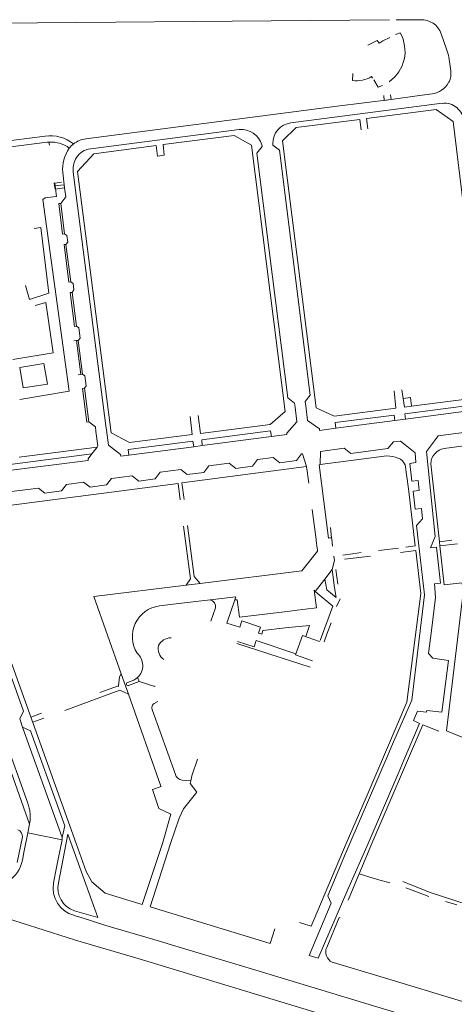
# Model space of a CAD drawing. Extents: x 145000 to 155000, y 457500 to 470000.
# Tile 404 of 548: x 152592 to 152716, y 463454 to 463737. Entities that reach past the tile are written whole.
import ezdxf

# ---------------------------------------------------------------- set-up
doc = ezdxf.new("R2010")
doc.units = 0
doc.header["$LTSCALE"] = 0.2
doc.header["$MEASUREMENT"] = 0
doc.layers.add('kant verharding', color=252, linetype='Continuous', lineweight=0)

msp = doc.modelspace()

# ---------------------------------------------------------------- linework, layer by layer
at = {"layer": 'kant verharding', "lineweight": 0}
for p, q in [((152541.03, 463735.41), (152675.02, 463736.54)), ((152675.02, 463736.54), (152697.79, 463736.78)), ((152699.75, 463736.79), (152701.91, 463736.78)), ((152701.91, 463736.78), (152704.67, 463736.78)), ((152704.67, 463736.78), (152705.95, 463736.79)), ((152705.95, 463736.79), (152706.67, 463736.72)), ((152700.86, 463733.05), (152699.59, 463732.49)), ((152712.7, 463732.75), (152714.23, 463728.33)), ((152695.32, 463730.37), (152695.88, 463730.67)), ((152695.88, 463730.67), (152697.92, 463731.69)), ((152714.9, 463726.06), (152715.45, 463722.08)), ((152687.21, 463719.3), (152687.3, 463721.34)), ((152692.93, 463720.02), (152692.66, 463720.45)), ((152714.84, 463718.72), (152714.91, 463718.87)), ((152696.32, 463713.61), (152696.24, 463714.96)), ((152698.16, 463715.16), (152698.3, 463713.85)), ((152706.42, 463714.96), (152698.3, 463713.85)), ((152710.08, 463715.44), (152706.42, 463714.96)), ((152712.96, 463712.75), (152669.48, 463707.1)), ((152698.3, 463713.85), (152682.76, 463711.89)), ((152698.3, 463713.85), (152696.32, 463713.61)), ((152682.76, 463711.89), (152610.55, 463702.52)), ((152611.23, 463699.54), (152654.63, 463705.2)), ((152598.8, 463703.3), (152577.64, 463700.65)), ((152599.94, 463701.58), (152600.04, 463700.71)), ((152661.15, 463700.78), (152661.21, 463700.32)), ((152664.25, 463701.14), (152664.3, 463700.71)), ((152633.08, 463697.84), (152631.11, 463697.59)), ((152603.89, 463692.87), (152604.33, 463689.34)), ((152616.32, 463620.05), (152606.89, 463692.92)), ((152601.55, 463689), (152601.45, 463689.92)), ((152604.33, 463689.34), (152601.55, 463689)), ((152601.55, 463689), (152601.68, 463688.08)), ((152601.68, 463688.08), (152604.42, 463688.41)), ((152604.42, 463688.41), (152604.33, 463689.34)), ((152604.42, 463688.41), (152604.77, 463685.89)), ((152601.89, 463685.99), (152602.05, 463686.01)), ((152603.32, 463683.97), (152604.77, 463685.89)), ((152603.32, 463683.97), (152604.4, 463675.28)), ((152595.67, 463676.79), (152597.61, 463677.08)), ((152604.81, 463672.18), (152606.2, 463661.46)), ((152606.61, 463658.4), (152607.84, 463648.72)), ((152607.81, 463644.53), (152607.09, 463644.47)), ((152607.81, 463644.53), (152608.35, 463644.59)), ((152609.05, 463634.83), (152607.81, 463644.53)), ((152608.35, 463644.59), (152609.57, 463634.92)), ((152609.05, 463634.83), (152608.36, 463634.67)), ((152609.57, 463634.92), (152609.05, 463634.83)), ((152610.11, 463630.85), (152611.4, 463621.16)), ((152701.72, 463627.87), (152701.37, 463630.42)), ((152670.66, 463625.4), (152670.52, 463626.58)), ((152673.57, 463627.06), (152673.73, 463625.8)), ((152722.98, 463624.67), (152702.46, 463622)), ((152699.38, 463621.57), (152682.37, 463619.33)), ((152699.38, 463621.57), (152702.46, 463622)), ((152613.3, 463619.71), (152611.4, 463621.16)), ((152613.43, 463618.45), (152613.3, 463619.71)), ((152616.32, 463620.05), (152616.48, 463618.79)), ((152677.71, 463618.74), (152677.66, 463619.18)), ((152677.71, 463618.74), (152682.37, 463619.33)), ((152713.58, 463613.57), (152762.44, 463619.87)), ((152668.34, 463617.53), (152644.02, 463614.36)), ((152668.28, 463617.97), (152668.34, 463617.53)), ((152710.75, 463615.73), (152711.78, 463617.13)), ((152711.78, 463617.13), (152719.9, 463618.21)), ((152613.77, 463613.95), (152591.37, 463611.08)), ((152612.26, 463611.96), (152613.77, 463613.95)), ((152641.56, 463614.05), (152622.88, 463611.62)), ((152641.56, 463614.05), (152644.02, 463614.36)), ((152698.99, 463615.43), (152700.98, 463615.68)), ((152700.98, 463615.68), (152702.29, 463614.6)), ((152702.29, 463614.6), (152705.18, 463612.24)), ((152708.42, 463612.65), (152710.75, 463615.73)), ((152611.21, 463610.56), (152612.26, 463611.96)), ((152611.23, 463610.1), (152611.21, 463610.56)), ((152620.49, 463611.77), (152620.57, 463611.34)), ((152620.57, 463611.34), (152622.88, 463611.62)), ((152659.85, 463610.33), (152664.37, 463610.93)), ((152677.94, 463608.88), (152697.04, 463611.4)), ((152705.18, 463612.24), (152705.42, 463609.46)), ((152579.44, 463606.08), (152611.23, 463610.1)), ((152631.92, 463606.72), (152637.81, 463607.48)), ((152673.97, 463608.38), (152638.14, 463603.64)), ((152645.89, 463608.53), (152651.77, 463609.32)), ((152673.97, 463608.38), (152674.64, 463603.54)), ((152709.7, 463609.14), (152712.18, 463586.72)), ((152617.94, 463604.95), (152623.81, 463605.71)), ((152580.11, 463600.09), (152596.92, 463602.17)), ((152604.97, 463603.22), (152609.88, 463603.88)), ((152637.65, 463598.77), (152637.04, 463603.5)), ((152638.75, 463598.88), (152638.14, 463603.64)), ((152706.03, 463604.36), (152706.38, 463601.43)), ((152675.62, 463596.01), (152676.74, 463587.36)), ((152575.28, 463590.38), (152607.77, 463500)), ((152638.63, 463591.21), (152640.59, 463576.07)), ((152639.73, 463591.35), (152641.63, 463576.74)), ((152680.83, 463590.79), (152681.17, 463587.88)), ((152680.25, 463587.77), (152680.64, 463587.82)), ((152680.64, 463587.82), (152681.17, 463587.88)), ((152681.17, 463587.88), (152681.21, 463587.54)), ((152681.21, 463587.54), (152681.44, 463585.48)), ((152676.74, 463587.36), (152676.79, 463587.01)), ((152676.79, 463587.01), (152677.07, 463584.85)), ((152677.07, 463584.85), (152677.13, 463584.4)), ((152697.16, 463584.49), (152700.46, 463584.92)), ((152702.56, 463585.18), (152705.23, 463585.51)), ((152715.77, 463587.19), (152712.18, 463586.72)), ((152712.18, 463586.72), (152712.32, 463585.55)), ((152717.35, 463586.15), (152712.32, 463585.55)), ((152677.13, 463584.4), (152677.17, 463584.06)), ((152684.43, 463582.88), (152687.22, 463583.26)), ((152692.38, 463582.59), (152684.92, 463581.72)), ((152687.22, 463583.26), (152689.71, 463583.59)), ((152694.63, 463584.16), (152697.16, 463584.49)), ((152700.96, 463583.65), (152705.39, 463584.19)), ((152641.63, 463576.74), (152643.36, 463574.74)), ((152679.22, 463576), (152681.31, 463578.7)), ((152681.31, 463578.7), (152682.04, 463573.5)), ((152682.36, 463578.78), (152683.02, 463574.57)), ((152639.36, 463574.23), (152640.59, 463576.07)), ((152643.36, 463574.74), (152639.36, 463574.23)), ((152676.44, 463572.39), (152679.22, 463576)), ((152682.04, 463573.5), (152682.47, 463570.7)), ((152653.63, 463570.89), (152653.4, 463569.98)), ((152676.16, 463572.83), (152676.44, 463572.39)), ((152676.44, 463572.39), (152681.54, 463568.17)), ((152647.8, 463567.76), (152646.5, 463563.88)), ((152653.4, 463569.98), (152654.02, 463569.98)), ((152681.54, 463568.17), (152677.93, 463558.34)), ((152682.61, 463568.09), (152683.61, 463570.34)), ((152669.27, 463566.81), (152670.48, 463566.96)), ((152681.01, 463563.46), (152679.8, 463560.16)), ((152670.79, 463554.25), (152672.82, 463559.79)), ((152672.82, 463559.79), (152677.7, 463558)), ((152679.8, 463560.16), (152679, 463557.95)), ((152635.08, 463559.13), (152634.96, 463559.12)), ((152675.03, 463550.7), (152653.95, 463557.49)), ((152670.9, 463554.53), (152659.47, 463558.3)), ((152670.79, 463554.25), (152675.67, 463552.46)), ((152620.71, 463548.73), (152622.78, 463542.9)), ((152614.52, 463543.37), (152619.93, 463545.3)), ((152619.91, 463545.09), (152619.93, 463545.3)), ((152624.37, 463546.97), (152622.51, 463546.28)), ((152622.8, 463545.43), (152625.86, 463546.55)), ((152625.37, 463547.68), (152625.43, 463547.74)), ((152625.86, 463546.55), (152625.43, 463547.74)), ((152604.5, 463538.24), (152620.3, 463544.09)), ((152622.78, 463542.9), (152620.3, 463544.09)), ((152631.25, 463540.84), (152630.46, 463540.37)), ((152597.83, 463537.41), (152594.72, 463536.29)), ((152629.69, 463538.24), (152636.27, 463519.85)), ((152598.44, 463536), (152595.25, 463534.82)), ((152586.82, 463531.13), (152593.85, 463511.58)), ((152603.76, 463501.73), (152592.37, 463533.43)), ((152585.38, 463530.54), (152594.35, 463505.57)), ((152686.41, 463500), (152697.71, 463526.24)), ((152697.71, 463526.24), (152697.84, 463526.54)), ((152697.84, 463526.54), (152698.19, 463527.35)), ((152698.19, 463527.35), (152698.33, 463527.68)), ((152701.92, 463523.89), (152700.48, 463520.53)), ((152700.48, 463520.53), (152691.67, 463500)), ((152638.22, 463518.21), (152640.69, 463518.02)), ((152634.93, 463508.38), (152632.56, 463500)), ((152594.35, 463505.57), (152593.87, 463503.04)), ((152594.35, 463505.57), (152594.47, 463506.18)), ((152593.87, 463503.04), (152592.73, 463497.36)), ((152593.87, 463503.04), (152603.69, 463501.07)), ((152602.68, 463488.65), (152605.37, 463502.69)), ((152605.37, 463502.69), (152614.02, 463478.7)), ((152590.78, 463494.54), (152592.34, 463501.87)), ((152603.69, 463501.07), (152602.59, 463495.43)), ((152603.76, 463501.73), (152603.69, 463501.07)), ((152632.56, 463500), (152626.7, 463482.47)), ((152634.88, 463500), (152628.98, 463481.78)), ((152685.28, 463497.33), (152686.41, 463500)), ((152691.67, 463500), (152685.88, 463486.75)), ((152692.75, 463500), (152689.13, 463491.26)), ((152592.73, 463497.36), (152592.28, 463495.16)), ((152685.17, 463497.07), (152685.28, 463497.33)), ((152602.59, 463495.43), (152602.08, 463493.09)), ((152602.08, 463493.09), (152601.26, 463488.63)), ((152689.13, 463491.26), (152685.99, 463483.68)), ((152694.42, 463489.67), (152689.13, 463491.26)), ((152697.89, 463488.64), (152694.42, 463489.67)), ((152625.75, 463482.76), (152616.11, 463485.7)), ((152685.88, 463486.75), (152677.28, 463467.05)), ((152705.83, 463486), (152702.52, 463487.24)), ((152709.1, 463484.77), (152705.83, 463486)), ((152717.18, 463482.33), (152713.93, 463483.34)), ((152577.71, 463481.63), (152605.19, 463472.96)), ((152614.02, 463478.7), (152607.24, 463480.66)), ((152626.7, 463482.47), (152625.75, 463482.76)), ((152628.98, 463481.78), (152663.54, 463471.27)), ((152607.13, 463479.33), (152609.48, 463478.59)), ((152675.31, 463476.25), (152671.95, 463477.29)), ((152683.39, 463478.7), (152679.77, 463470.08)), ((152683.66, 463478.61), (152683.39, 463478.7)), ((152664.83, 463475.49), (152663.54, 463471.27)), ((152677.28, 463467.05), (152674.73, 463467.82))]:
    msp.add_line(p, q, dxfattribs=at)
at = {"layer": 'kant verharding', "lineweight": 0, "flags": 128}
for points in [[(152695.32, 463730.37), (152694.85, 463730.07), (152694.29, 463730.8), (152691.6, 463729.43)], [(152695.83, 463717.88), (152694.6, 463717.37), (152693.28, 463719.51)], [(152704.15, 463625.65), (152720.6, 463627.85), (152725.45, 463631.36), (152716.12, 463707.54), (152711.22, 463710.96), (152691.26, 463708.38), (152691.63, 463705.42)], [(152689.66, 463705.17), (152689.26, 463708.09), (152671.02, 463705.76), (152667.1, 463702), (152676.76, 463625.19), (152681.9, 463622.83), (152699.68, 463625.09), (152699.12, 463630.14)], [(152599.94, 463701.58), (152599.44, 463701.56), (152544.75, 463694.59), (152547.2, 463685.59), (152555.54, 463657.04)], [(152642.85, 463623.04), (152643.5, 463617.82), (152663.49, 463620.47), (152667.79, 463624.17), (152658.12, 463700.68), (152653.15, 463703.46), (152632.74, 463700.89), (152633.08, 463697.84)], [(152640.5, 463622.73), (152641.07, 463617.59), (152623.12, 463615.23), (152617.77, 463618.04), (152608.12, 463693.18), (152612.85, 463698.26), (152630.74, 463700.64), (152631.11, 463697.59)], [(152670.52, 463626.58), (152668.59, 463628.05), (152659.7, 463698.46), (152661.21, 463700.32)], [(152664.3, 463700.71), (152666.22, 463699.31), (152675.01, 463628.9), (152673.57, 463627.06)], [(152603.49, 463690.1), (152601.6, 463689.79), (152602.05, 463686.01)], [(152591.52, 463627.58), (152605.73, 463630.02), (152598.14, 463685.09), (152598.84, 463685.63), (152601.89, 463685.99)], [(152604.4, 463675.28), (152603.85, 463675.16), (152602.73, 463683.93), (152603.32, 463683.97)], [(152593.23, 463660.41), (152594.33, 463656.35), (152599.92, 463658.14), (152597.61, 463677.08)], [(152604.81, 463672.18), (152605.33, 463672.88), (152605.07, 463674.74), (152604.4, 463675.28)], [(152606.2, 463661.46), (152605.64, 463661.33), (152604.26, 463672.15), (152604.81, 463672.18)], [(152606.61, 463658.4), (152607.1, 463659.09), (152606.85, 463660.97), (152606.2, 463661.46)], [(152607.84, 463648.72), (152607.27, 463648.6), (152606.01, 463658.34), (152606.61, 463658.4)], [(152595.97, 463654.65), (152599.07, 463655.49), (152601.1, 463641.05), (152589.58, 463639.15)], [(152608.35, 463644.59), (152608.88, 463645.29), (152608.51, 463648.19), (152607.84, 463648.72)], [(152591.58, 463636.85), (152592.56, 463631), (152599.48, 463632.04), (152598.42, 463637.95), (152591.58, 463636.85)], [(152610.11, 463630.85), (152610.64, 463631.52), (152610.26, 463634.4), (152609.57, 463634.92)], [(152611.4, 463621.16), (152610.83, 463621.08), (152609.56, 463630.78), (152610.11, 463630.85)], [(152704.15, 463625.65), (152703.84, 463628.16), (152701.72, 463627.87)], [(152701.72, 463627.87), (152702.1, 463625.39), (152704.15, 463625.65)], [(152670.66, 463625.4), (152671.15, 463621.17), (152668.28, 463617.97)], [(152677.66, 463619.18), (152674.26, 463621.62), (152673.73, 463625.8)], [(152702.46, 463622), (152702.22, 463623.53), (152722.76, 463626.21), (152722.98, 463624.67)], [(152682.37, 463619.33), (152682.16, 463620.99), (152699.19, 463623.12), (152699.38, 463621.57)], [(152616.48, 463618.79), (152617.01, 463614.53), (152620.49, 463611.77)], [(152613.77, 463613.95), (152614, 463614.26), (152613.43, 463618.45)], [(152644.02, 463614.36), (152643.86, 463616.05), (152663.66, 463618.59), (152663.87, 463616.96)], [(152622.88, 463611.62), (152622.67, 463613.27), (152641.33, 463615.68), (152641.56, 463614.05)], [(152677.94, 463608.88), (152678.02, 463612.7), (152684.76, 463613.61)], [(152684.76, 463613.61), (152686.68, 463612.09), (152697.39, 463613.48), (152698.99, 463615.43)], [(152612.26, 463611.96), (152576.13, 463607.34), (152576.28, 463606.16)], [(152651.77, 463609.32), (152653.69, 463607.82), (152658.43, 463608.46), (152659.85, 463610.33)], [(152664.37, 463610.93), (152666.32, 463609.44), (152671.08, 463610.06), (152672.49, 463611.97)], [(152672.49, 463611.97), (152672.84, 463612.04), (152673.97, 463608.38)], [(152708.42, 463612.65), (152710.97, 463588.22), (152709.6, 463585.02)], [(152637.81, 463607.48), (152639.67, 463606.01), (152644.46, 463606.62), (152645.89, 463608.53)], [(152677.94, 463608.88), (152677.61, 463608.85), (152680.25, 463587.77)], [(152705.23, 463585.51), (152703.31, 463601.93), (152702.32, 463608.8)], [(152705.42, 463609.46), (152703.68, 463609.26), (152704.28, 463604.17), (152706.03, 463604.36)], [(152609.88, 463603.88), (152611.74, 463602.38), (152616.49, 463603.04), (152617.94, 463604.95)], [(152623.81, 463605.71), (152625.73, 463604.18), (152630.46, 463604.82), (152631.92, 463606.72)], [(152637.04, 463603.5), (152586.23, 463596.88), (152575.19, 463590.56)], [(152596.92, 463602.17), (152598.77, 463600.71), (152603.54, 463601.32), (152604.97, 463603.22)], [(152706.38, 463601.43), (152704.59, 463601.23), (152705.18, 463596.05), (152706.99, 463596.27)], [(152698.33, 463527.68), (152704.2, 463541.22), (152707.93, 463571.42), (152705.62, 463591.41), (152707.34, 463593.32), (152706.99, 463596.27)], [(152709.6, 463585.02), (152711.31, 463585.19), (152712.5, 463574.81), (152710.75, 463574.61)], [(152712.32, 463585.55), (152713.58, 463574.34), (152718.73, 463574.88), (152718.95, 463572.65)], [(152677.17, 463584.06), (152672.64, 463578.39), (152643.36, 463574.74)], [(152681.82, 463582.55), (152682.02, 463581.34), (152681.31, 463578.7)], [(152685.41, 463500), (152691.13, 463513.2), (152702.8, 463540.59), (152706.86, 463571.89), (152705.39, 463584.19)], [(152603.76, 463501.73), (152604.45, 463505.05), (152594.63, 463532.4), (152592.37, 463533.43), (152591.51, 463535.79), (152592.61, 463538.03), (152579.86, 463573.55), (152577.43, 463574.87)], [(152639.36, 463574.23), (152612.86, 463571), (152620.71, 463548.73)], [(152682.47, 463570.7), (152679.83, 463572.9), (152679.22, 463576)], [(152710.75, 463574.61), (152711.06, 463570.69), (152709.92, 463561.19), (152709.07, 463554.64), (152710.28, 463553.29)], [(152631.66, 463568.27), (152635.59, 463568.8), (152653.63, 463570.89)], [(152670.48, 463566.96), (152676.8, 463567.74), (152676.16, 463572.83)], [(152741.31, 463530.47), (152738.86, 463522.32), (152714.25, 463532.41), (152719, 463572.16), (152718.95, 463572.65)], [(152653.4, 463569.98), (152651.11, 463563.35), (152654.8, 463562.15), (152655.4, 463563.97), (152660.74, 463562.13), (152660.21, 463560.43)], [(152654.02, 463569.98), (152654.68, 463565), (152669.27, 463566.81)], [(152667.86, 463561.94), (152674.79, 463562.69), (152673.74, 463559.45)], [(152660.21, 463560.43), (152661.08, 463560.11), (152661.43, 463561.23), (152667.86, 463561.94)], [(152659.47, 463558.3), (152658.88, 463556.49), (152654.15, 463558.09)], [(152710.28, 463553.29), (152714.82, 463552.61), (152712.91, 463537.75), (152708.53, 463538.21)], [(152619.93, 463545.3), (152620.2, 463547.87), (152620.71, 463548.73)], [(152625.86, 463546.55), (152630.37, 463545.14), (152630.4, 463545.26)], [(152622.78, 463542.9), (152632.11, 463516.44), (152632.19, 463516.33)], [(152708.53, 463538.21), (152708.47, 463537.73), (152705.88, 463538.01), (152704.73, 463535.3)], [(152712.02, 463532.23), (152707.36, 463534.12), (152692.75, 463500)], [(152704.73, 463535.3), (152706.47, 463534.47), (152701.92, 463523.89)], [(152640.69, 463518.02), (152641, 463519.39), (152642.6, 463524.21)], [(152634.86, 463500), (152637.38, 463507.26), (152638.64, 463509.97), (152642.43, 463514.75), (152640.51, 463517.21), (152640.69, 463518.02)], [(152632.19, 463516.33), (152629.74, 463515.52), (152631.56, 463510.05), (152634.93, 463508.38)], [(152607.77, 463500), (152610.67, 463491.93), (152612.29, 463488.99), (152616.11, 463485.7)], [(152675.31, 463476.25), (152676.21, 463478.24), (152685.41, 463500)], [(152674.73, 463467.82), (152681.05, 463482.86), (152680.05, 463484.98), (152685.17, 463497.07)], [(152725.46, 463485.45), (152723.94, 463481.19), (152709.53, 463485.9), (152701.64, 463489.04)], [(152609.48, 463478.59), (152616.26, 463476.43), (152630.05, 463472.43)], [(152625.88, 463466.78), (152607.57, 463472.24), (152605.19, 463472.96)], [(152630.05, 463472.43), (152645.01, 463467.87), (152659.36, 463463.57), (152742.89, 463438.26), (152778.05, 463427.5), (152813.55, 463416.73), (152838.03, 463409.24), (152841.68, 463408.18)], [(152758.27, 463426.53), (152697.55, 463445.09), (152625.88, 463466.78)], [(152681.35, 463465.87), (152695.43, 463461.7), (152751.42, 463444.71)]]:
    msp.add_lwpolyline(points, dxfattribs=at)
at = {"layer": 'kant verharding', "lineweight": 0}
for centre, radius, start, end in [((152707.11, 463730.84), 5.9, 18.8678, 94.2497), ((152691.62, 463727.72), 10.67, 304.7618, 29.9767), ((152701.88, 463723.49), 13.27, 11.169, 21.3689), ((152709.85, 463721.35), 5.64, 346.4492, 7.4078), ((152688.31, 463727.55), 8.32, 262.376, 301.4671), ((152708.88, 463722.25), 6.92, 279.9596, 329.3279), ((152708, 463722.08), 7.62, 335.1017, 344.3843), ((152713.65, 463707.29), 5.5, 2.849, 97.2327), ((152670.2, 463701.2), 5.95, 96.974, 180.5331), ((152655.12, 463698.91), 6.31, 17.3005, 94.5001), ((152600.34, 463692.79), 10.62, 51.2036, 98.3312), ((152600.59, 463693.09), 8.51, 52.5724, 94.4316), ((152611.6, 463695.18), 7.47, 128.0267, 141.3174), ((152611.29, 463695.65), 6.91, 96.1532, 128.3486), ((152614.51, 463693.76), 10.66, 145.1258, 184.7631), ((152612.26, 463694.48), 5.16, 101.4662, 154.8968), ((152613.89, 463693.58), 7.02, 153.8382, 185.3451), ((152714.35, 463608.97), 4.66, 99.6125, 177.9259), ((152697.08, 463602.74), 8.66, 67.8279, 90.2402), ((152699.17, 463607.6), 3.37, 21.012, 69.6298), ((152632.82, 463559.43), 8.92, 97.4369, 212.2769), ((152645.88, 463568.13), 1.95, 349.2772, 77.975), ((152635.17, 463556), 3.85, 165.9941, 235.3077), ((152635.05, 463555.03), 4.09, 91.3355, 152.3654), ((152622.21, 463551.13), 4.68, 313.4414, 49.0393), ((152622.64, 463545.85), 0.447, 105.9638, 292.0415), ((152622.28, 463551.01), 4.54, 297.3089, 312.752), ((152630.96, 463538.98), 1.47, 109.7466, 210.2786), ((152638.4, 463520.41), 2.21, 194.7106, 265.2646), ((152584.86, 463508.27), 9.59, 11.5201, 20.2081), ((152581.46, 463507.36), 13.1, 6.0706, 12.4397), ((152583.43, 463507.54), 11.12, 359.5998, 6.2097), ((152583.74, 463507.46), 10.81, 353.2025, 0.0069), ((152590.06, 463501.86), 2.28, 0.3694, 65.3372), ((152583.24, 463496.92), 9.21, 255.5284, 348.9659), ((152609.21, 463487.15), 8.09, 169.4389, 255.0757), ((152609.35, 463487.16), 6.84, 167.4096, 252.0384), ((152682.64, 463468.76), 3.16, 155.3822, 245.9418)]:
    msp.add_arc(centre, radius, start, end, dxfattribs=at)

doc.saveas('drawing.dxf')
